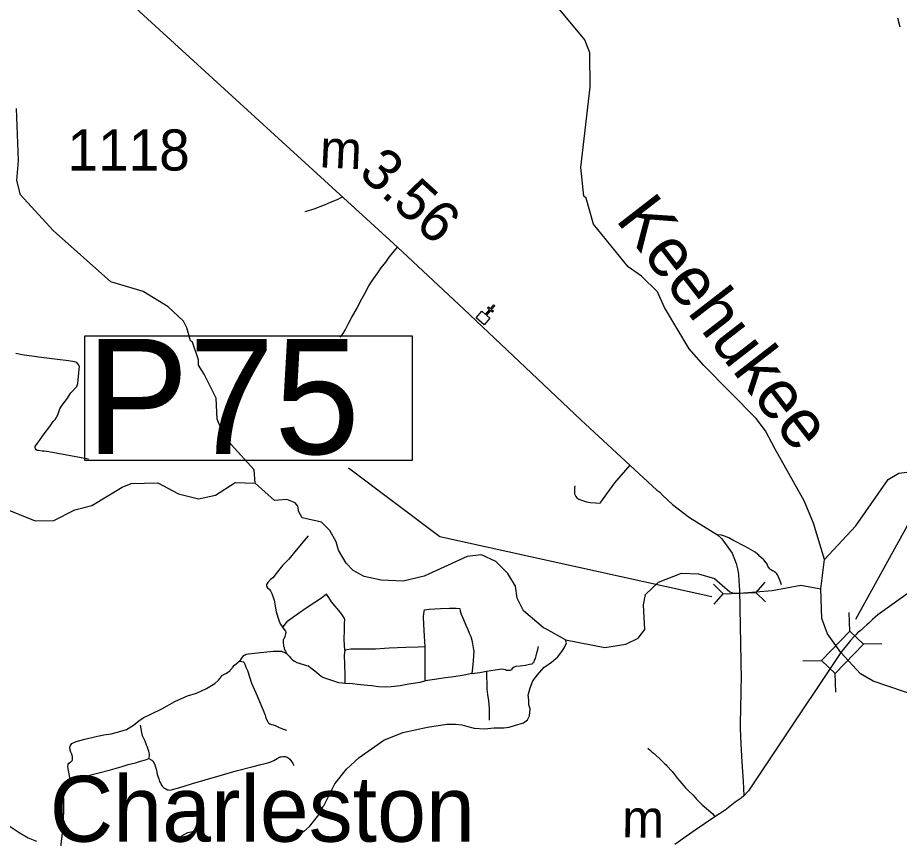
# Model space of a CAD drawing. Extents: x 2290615 to 2522933, y 819489 to 1012715.
# Drawn here: x 2473544 to 2484274, y 867941 to 877925 of the extents above; entities that cross this region are included whole.
import ezdxf

# ---------------------------------------------------------------- set-up
doc = ezdxf.new("R2010")
doc.units = 0
for name, color, linetype in [('Exist Civil Demographics Community Label', 7, 'Continuous'), ('Exist Cultural Church CELL', 7, 'Continuous'), ('Exist Hydrographic Creek Single Shore', 7, 'Continuous'), ('Exist Hydrographic Creek Single Shore Label', 7, 'Continuous'), ('Exist Hydrographic Misc Water Feature', 7, 'Continuous'), ('Exist Road Non-System Type 51', 7, 'Continuous'), ('Exist Road Secondary Mileage Hundredths English Label', 7, 'Continuous'), ('Exist Road Secondary Structure Pipe CELL', 7, 'Continuous'), ('Exist Road Secondary Structure Pipe Number Label', 7, 'Continuous'), ('Exist Road Secondary Structure Standard Bridge CELL', 7, 'Continuous'), ('Exist Road Secondary Structure Standard Bridge Number Label', 7, 'Continuous'), ('Exist Road Secondary Type 51 Attributed', 7, 'Continuous'), ('Exist Road Secondary Type 51 Number Label', 7, 'Continuous'), ('Exist Survey Geodetic Marker Label', 7, 'Continuous')]:
    doc.layers.add(name, color=color, linetype=linetype)

msp = doc.modelspace()

# ---------------------------------------------------------------- linework, layer by layer
at = {"layer": 'Exist Cultural Church CELL'}
msp.add_lwpolyline([(2479194, 874353), (2479236, 874315), (2479287, 874372), (2479263, 874394), (2479273, 874406), (2479297, 874384), (2479337, 874430), (2479349, 874419), (2479309, 874374), (2479333, 874353), (2479323, 874341), (2479299, 874362), (2479249, 874305), (2479292, 874267), (2479222, 874187), (2479123, 874273)], close=True, dxfattribs=at)
at = {"layer": 'Exist Hydrographic Creek Single Shore'}
msp.add_line((2483317, 870975), (2483361, 871334), dxfattribs=at)
for points in [[(2483361, 871334), (2483228, 871775), (2483115, 872047), (2482763, 872676), (2482643, 872897), (2482532, 873047), (2481896, 873694), (2481717, 873897), (2481417, 874400), (2481331, 874590), (2481136, 874779), (2480975, 874894), (2480550, 875412), (2480461, 875727), (2480436, 875752), (2480396, 876102), (2480513, 877078), (2480506, 877495), (2480445, 877653), (2480105, 878063), (2479837, 878226)], [(2473355, 871966), (2473758, 871805), (2473983, 871808), (2474239, 871937), (2474446, 871991), (2474818, 872213), (2474926, 872257), (2475250, 872264), (2475503, 872133), (2475745, 872070), (2475953, 872115), (2476192, 872269), (2476434, 872263)], [(2479945, 870502), (2479700, 870709), (2479622, 870863), (2479603, 871007), (2479509, 871164), (2479365, 871309), (2479189, 871390), (2479014, 871370), (2478493, 871129), (2478236, 871069), (2477969, 871081), (2477760, 871128), (2477625, 871199), (2477541, 871290), (2477447, 871447), (2477420, 871548), (2477343, 871686), (2477241, 871787), (2477007, 871840), (2476964, 871913), (2476955, 871982), (2476921, 872023), (2476820, 872062), (2476670, 872052), (2476434, 872263)], [(2480211, 870355), (2480688, 870263), (2480945, 870303), (2481094, 870378), (2481176, 870480), (2481162, 870782), (2481185, 870907), (2481341, 871058), (2481622, 871165), (2481830, 871160), (2482023, 871102), (2482212, 870941), (2482256, 870924), (2482328, 870925), (2482726, 870957), (2483075, 871021), (2483317, 870975)], [(2485264, 868478), (2485117, 868540), (2484998, 868679), (2484935, 868963), (2484930, 869212), (2484836, 869352), (2484827, 869411), (2484539, 869656), (2483953, 869852), (2483801, 869944), (2483560, 870202), (2483401, 870427), (2483331, 870617), (2483317, 870975)]]:
    msp.add_lwpolyline(points, dxfattribs=at)
at = {"layer": 'Exist Hydrographic Misc Water Feature'}
for p, q in [((2479963, 870492), (2479945, 870502)), ((2480211, 870355), (2479963, 870492)), ((2479952, 870025), (2479971, 870037))]:
    msp.add_line(p, q, dxfattribs=at)
for points in [[(2484284, 877810), (2484257, 877917)], [(2476434, 872263), (2476423, 872423), (2476143, 872733), (2476015, 872932), (2475971, 873042), (2475959, 873297), (2475813, 873587), (2475745, 873696), (2475744, 873761), (2475673, 873978), (2475648, 873994), (2475604, 874153), (2475561, 874233), (2475375, 874406), (2475072, 874594), (2474679, 874712), (2473977, 875334), (2473579, 875771), (2473534, 875943), (2473555, 876187), (2473529, 876819)], [(2483361, 871334), (2483746, 871741), (2484136, 872305), (2484268, 872383), (2484809, 872451)], [(2479971, 870037), (2480042, 870084), (2480117, 870151), (2480174, 870227), (2480199, 870261), (2480223, 870319), (2480211, 870355)], [(2477273, 868346), (2477282, 868362), (2477405, 868605), (2477545, 868781), (2477702, 868925), (2478000, 869136), (2478232, 869230), (2478532, 869292), (2478766, 869328), (2478874, 869329), (2478949, 869322), (2479008, 869306), (2479100, 869282), (2479225, 869275), (2479342, 869285), (2479459, 869286), (2479526, 869295), (2479592, 869313), (2479700, 869347), (2479750, 869381), (2479774, 869431), (2479782, 869515), (2479765, 869565), (2479764, 869623), (2479755, 869681), (2479779, 869773), (2479812, 869856), (2479869, 869932), (2479952, 870025)], [(2476687, 867914), (2476853, 867966), (2477028, 868026), (2477094, 868085), (2477209, 868228), (2477267, 868335), (2477273, 868346)], [(2473454, 868085), (2473564, 868011), (2473673, 867946), (2473774, 867905)], [(2475476, 867933), (2475617, 868010), (2475692, 868027), (2475776, 868012), (2475894, 867930)]]:
    msp.add_lwpolyline(points, dxfattribs=at)
at = {"layer": 'Exist Road Non-System Type 51'}
for points in [[(2477043, 875565), (2477151, 875601), (2477280, 875648), (2477353, 875681), (2477444, 875715), (2477502, 875749)], [(2477469, 874038), (2477505, 874081), (2477532, 874133), (2477574, 874211), (2477609, 874282), (2477675, 874392), (2477714, 874469), (2477767, 874571), (2477819, 874661), (2477876, 874748), (2477928, 874820), (2477969, 874882), (2478024, 874952), (2478067, 875011), (2478109, 875063), (2478165, 875133)], [(2474408, 872555), (2473923, 872641), (2473868, 872649), (2473844, 872652), (2473798, 872658), (2473781, 872659), (2473769, 872667), (2473761, 872678), (2473756, 872694), (2473759, 872708), (2473765, 872720), (2473784, 872747), (2473810, 872782), (2473867, 872863), (2473936, 872953), (2473976, 873012), (2474000, 873036), (2474032, 873095), (2474059, 873164), (2474087, 873212), (2474141, 873285), (2474193, 873361), (2474265, 873437), (2474278, 873473), (2474280, 873521), (2474288, 873599), (2474294, 873649), (2474295, 873681), (2474282, 873710), (2474265, 873728), (2474237, 873738), (2474164, 873749), (2474029, 873768), (2473803, 873795), (2473601, 873824), (2473523, 873840)], [(2480324, 872230), (2480322, 872208), (2480319, 872188), (2480319, 872161), (2480321, 872140), (2480322, 872132), (2480324, 872125), (2480337, 872100), (2480348, 872083), (2480373, 872066), (2480417, 872052), (2480468, 872034), (2480514, 872025), (2480576, 872021), (2480622, 872020), (2480636, 872022), (2480642, 872030), (2480712, 872130), (2480811, 872266), (2480997, 872482)], [(2477081, 871622), (2476933, 871447), (2476843, 871338), (2476767, 871262), (2476691, 871161), (2476650, 871112), (2476622, 871088), (2476590, 871054), (2476581, 871042), (2476573, 871031), (2476573, 871008), (2476586, 870989), (2476603, 870973), (2476622, 870953), (2476638, 870918), (2476664, 870837), (2476691, 870695), (2476724, 870594), (2476740, 870552), (2476753, 870529), (2476767, 870511)], [(2482840, 871025), (2482827, 871061), (2482823, 871075), (2482809, 871111), (2482796, 871137), (2482790, 871146), (2482782, 871158), (2482769, 871171), (2482753, 871184), (2482743, 871190), (2482728, 871197), (2482709, 871207), (2482697, 871219), (2482680, 871239), (2482674, 871250), (2482666, 871276), (2482657, 871289), (2482648, 871296), (2482639, 871308), (2482623, 871329), (2482600, 871351), (2482576, 871371), (2482563, 871385), (2482546, 871400), (2482517, 871421), (2482404, 871486), (2482249, 871568), (2482197, 871595), (2482147, 871617), (2482108, 871628), (2482060, 871635)], [(2477524, 870229), (2477517, 870355), (2477522, 870487), (2477522, 870559), (2477524, 870601), (2477519, 870623), (2477503, 870647), (2477474, 870687), (2477365, 870819), (2477330, 870869), (2477304, 870913), (2477242, 870864), (2477161, 870811), (2477044, 870735), (2476918, 870645), (2476818, 870573), (2476794, 870546), (2476775, 870517), (2476767, 870511)], [(2478505, 870272), (2478497, 870399), (2478487, 870543), (2478484, 870634), (2478487, 870678), (2478494, 870720), (2478553, 870728), (2478688, 870736), (2478798, 870742), (2478881, 870741), (2478924, 870739), (2478929, 870704), (2478942, 870669), (2478968, 870605), (2478999, 870533), (2479022, 870483), (2479038, 870437), (2479057, 870396), (2479070, 870351), (2479081, 870308), (2479089, 870258), (2479094, 870217), (2479092, 870167), (2479087, 870102), (2479079, 870017), (2479071, 869945)], [(2476767, 870511), (2476789, 870483), (2476805, 870463), (2476807, 870455), (2476807, 870443), (2476805, 870429), (2476798, 870414), (2476795, 870398), (2476790, 870386), (2476786, 870372), (2476781, 870363), (2476777, 870353), (2476776, 870341), (2476774, 870323), (2476776, 870313), (2476778, 870296), (2476781, 870279), (2476786, 870261), (2476789, 870246), (2476795, 870231), (2476804, 870220), (2476809, 870210), (2476817, 870191)], [(2476246, 870096), (2476281, 870147), (2476295, 870166), (2476311, 870174), (2476325, 870180), (2476354, 870187), (2476464, 870199), (2476654, 870217), (2476729, 870218), (2476753, 870217), (2476771, 870211), (2476785, 870206), (2476802, 870199), (2476817, 870191)], [(2476817, 870191), (2476847, 870159), (2476869, 870134), (2476893, 870108), (2476914, 870096), (2476943, 870081), (2476983, 870067), (2477034, 870051), (2477059, 870044), (2477082, 870040), (2477110, 870017), (2477161, 869977), (2477208, 869939), (2477243, 869910), (2477265, 869898), (2477313, 869882), (2477398, 869853), (2477447, 869838), (2477492, 869831), (2477524, 869827)], [(2477524, 870229), (2477517, 870171), (2477522, 870056), (2477524, 869925), (2477524, 869827)], [(2478505, 870272), (2478420, 870267), (2478266, 870262), (2478066, 870254), (2477900, 870243), (2477785, 870241), (2477597, 870241), (2477556, 870235), (2477536, 870232), (2477524, 870229)], [(2478502, 869858), (2478505, 869941), (2478503, 870112), (2478503, 870193), (2478505, 870272)], [(2479250, 869976), (2479355, 869992), (2479432, 870003), (2479457, 870000), (2479480, 869996), (2479494, 869988), (2479512, 869985), (2479524, 869985), (2479537, 869985), (2479550, 869990), (2479560, 869993), (2479563, 870004), (2479571, 870017), (2479585, 870027), (2479609, 870035), (2479658, 870041), (2479724, 870049), (2479772, 870059), (2479804, 870065), (2479818, 870075), (2479829, 870089), (2479834, 870108), (2479844, 870127), (2479853, 870161), (2479863, 870198), (2479876, 870238), (2479883, 870273)], [(2474182, 868660), (2474159, 868788), (2474156, 868818), (2474157, 868836), (2474159, 868844), (2474167, 868856), (2474186, 868869), (2474196, 868876), (2474204, 868882), (2474208, 868886), (2474211, 868892), (2474213, 868900), (2474213, 868908), (2474212, 868932), (2474209, 868952), (2474204, 868964), (2474193, 868988), (2474184, 869013), (2474182, 869025), (2474179, 869037), (2474179, 869045), (2474181, 869051), (2474186, 869071), (2474203, 869096), (2474256, 869120), (2474363, 869149), (2474481, 869174), (2474594, 869202), (2474682, 869212), (2474771, 869235), (2474867, 869265), (2474955, 869319), (2475019, 869370), (2475070, 869406), (2475172, 869454), (2475300, 869515), (2475455, 869604), (2475613, 869674), (2475722, 869709), (2475844, 869762), (2475945, 869826), (2475987, 869866), (2476008, 869891), (2476019, 869907), (2476029, 869920), (2476044, 869930), (2476076, 869945), (2476111, 869965), (2476125, 869973), (2476132, 869986), (2476153, 870013), (2476157, 870021), (2476184, 870048), (2476226, 870084), (2476236, 870092), (2476240, 870094), (2476246, 870096), (2476254, 870097), (2476288, 870090), (2476292, 870088), (2476296, 870083), (2476301, 870075), (2476307, 870059), (2476321, 870022), (2476342, 869984), (2476391, 869828), (2476459, 869675), (2476508, 869559), (2476532, 869502), (2476557, 869439), (2476561, 869423), (2476566, 869403), (2476585, 869366), (2476592, 869352), (2476598, 869344), (2476602, 869341), (2476614, 869333), (2476635, 869326), (2476653, 869321), (2476678, 869312), (2476725, 869290), (2476780, 869270), (2476817, 869255)], [(2479071, 869945), (2479169, 869960), (2479250, 869976)], [(2479250, 869976), (2479248, 869913), (2479255, 869816), (2479255, 869757), (2479261, 869692), (2479272, 869612), (2479280, 869521), (2479283, 869420), (2479283, 869379)], [(2479071, 869945), (2478976, 869925), (2478851, 869904), (2478752, 869893), (2478616, 869872), (2478502, 869858)], [(2477524, 869827), (2477618, 869824), (2477678, 869818), (2477761, 869808), (2477849, 869799), (2477934, 869789), (2478017, 869786), (2478089, 869789), (2478197, 869800), (2478306, 869819), (2478387, 869832), (2478444, 869840), (2478502, 869858)], [(2475141, 868914), (2475149, 868944), (2475148, 868964), (2475144, 868981), (2475140, 869000), (2475134, 869023), (2475125, 869049), (2475112, 869074), (2475096, 869124), (2475063, 869189), (2475057, 869227), (2475038, 869316)], [(2481214, 869038), (2481241, 869012), (2481255, 869000), (2481283, 868977), (2481292, 868969), (2481316, 868950), (2481356, 868912), (2481416, 868853), (2481434, 868836), (2481446, 868824), (2481509, 868755), (2481526, 868733), (2481575, 868668), (2481601, 868635), (2481652, 868578), (2481673, 868554), (2481705, 868524), (2481766, 868465), (2481807, 868419), (2481834, 868389), (2481876, 868348), (2481953, 868284), (2482004, 868239), (2482030, 868203)], [(2474182, 868660), (2474256, 868674), (2474356, 868694), (2474674, 868774), (2474814, 868813), (2474887, 868840), (2474977, 868860), (2475039, 868879), (2475101, 868894), (2475141, 868914)], [(2475141, 868914), (2475176, 868891), (2475190, 868878), (2475202, 868863), (2475213, 868834), (2475232, 868772), (2475243, 868717), (2475261, 868666), (2475271, 868631), (2475285, 868607), (2475295, 868589), (2475303, 868576), (2475310, 868566), (2475320, 868560), (2475331, 868551), (2475346, 868545), (2475368, 868533), (2475381, 868530), (2475400, 868529), (2475427, 868537), (2475489, 868553), (2475572, 868577), (2475672, 868608), (2475826, 868653), (2476037, 868713), (2476205, 868763), (2476393, 868811), (2476503, 868839), (2476558, 868851), (2476587, 868859), (2476625, 868873), (2476663, 868889), (2476701, 868911), (2476739, 868931), (2476756, 868934), (2476776, 868937), (2476790, 868937), (2476801, 868935), (2476823, 868927), (2476838, 868920), (2476855, 868903), (2476878, 868875), (2476893, 868850), (2476906, 868829)], [(2474005, 867181), (2474030, 867525), (2474071, 867828), (2474095, 868045), (2474105, 868268), (2474107, 868396), (2474104, 868476), (2474103, 868513), (2474103, 868557), (2474117, 868587), (2474148, 868630), (2474182, 868660)]]:
    msp.add_lwpolyline(points, dxfattribs=at)
at = {"layer": 'Exist Road Secondary Structure Pipe CELL'}
for p, q in [((2482635, 871059), (2482526, 870933)), ((2482010, 871033), (2482129, 870917)), ((2482020, 870791), (2482129, 870917)), ((2482129, 870917), (2482526, 870933)), ((2482645, 870817), (2482526, 870933))]:
    msp.add_line(p, q, dxfattribs=at)
at = {"layer": 'Exist Road Secondary Structure Pipe Number Label'}
msp.add_lwpolyline([(2474363, 874056), (2478345, 874056), (2478345, 872536), (2474363, 872536)], close=True, dxfattribs=at)
msp.add_lwpolyline([(2481992, 870878), (2478683, 871609), (2477569, 872445)], dxfattribs=at)
at = {"layer": 'Exist Road Secondary Structure Standard Bridge CELL'}
for p, q in [((2483669, 870462), (2483664, 870689)), ((2483833, 870306), (2484060, 870312)), ((2483100, 870099), (2483327, 870104)), ((2483500, 869718), (2483494, 869945))]:
    msp.add_line(p, q, dxfattribs=at)
msp.add_lwpolyline([(2483327, 870104), (2483669, 870463), (2483836, 870303), (2483494, 869945)], close=True, dxfattribs=at)
at = {"layer": 'Exist Road Secondary Structure Standard Bridge Number Label'}
msp.add_line((2483742, 870608), (2486245, 875141), dxfattribs=at)
at = {"layer": 'Exist Road Secondary Type 51 Attributed'}
for points in [[(2474937, 878079), (2478165, 875133), (2478973, 874379), (2480399, 873031), (2481322, 872178), (2481357, 872151), (2481395, 872111), (2481511, 872004), (2481719, 871845), (2482060, 871635), (2482114, 871584), (2482238, 871412), (2482287, 871285), (2482304, 871219), (2482315, 871154), (2482322, 871073), (2482327, 870961), (2482347, 869874), (2482345, 869775), (2482345, 869655), (2482342, 869587), (2482337, 869279), (2482344, 869088), (2482357, 868870), (2482372, 868634), (2482379, 868550), (2482383, 868460)], [(2484382, 870923), (2484011, 870660), (2483947, 870605), (2483901, 870560), (2483878, 870540), (2483841, 870505), (2483811, 870479), (2483791, 870463), (2483766, 870439), (2483744, 870418), (2483720, 870392), (2483679, 870349), (2483560, 870202)], [(2483560, 870202), (2482812, 869080), (2482618, 868785), (2482437, 868520), (2482383, 868460)], [(2482383, 868460), (2482347, 868429), (2482277, 868381), (2482213, 868331), (2482152, 868283), (2482030, 868203), (2481788, 868042), (2481542, 867868)]]:
    msp.add_lwpolyline(points, dxfattribs=at)

# ---------------------------------------------------------------- texts
at = {"layer": 'Exist Civil Demographics Community Label'}
msp.add_text('Charleston', height=800, rotation=360, dxfattribs=at).set_placement((2473935, 867900))
at = {"layer": 'Exist Hydrographic Creek Single Shore Label'}
msp.add_text('Keehukee', height=600, rotation=307.7527, dxfattribs=at).set_placement((2480811, 875467))
at = {"layer": 'Exist Road Secondary Mileage Hundredths English Label'}
msp.add_text('3.56', height=500, rotation=317.6108, dxfattribs=at).set_placement((2477677, 876019))
at = {"layer": 'Exist Road Secondary Structure Pipe Number Label'}
msp.add_text('P75', height=1400, dxfattribs=at).set_placement((2474377, 872616))
at = {"layer": 'Exist Road Secondary Type 51 Number Label'}
msp.add_text('1118', height=500, rotation=360, dxfattribs=at).set_placement((2474151, 876065))
at = {"layer": 'Exist Survey Geodetic Marker Label'}
for rotation, p in [(357.2825, (2477213, 876105)), (359.2334, (2480897, 867954))]:
    msp.add_text('m', height=459, rotation=rotation, dxfattribs=at).set_placement(p)

doc.saveas('drawing.dxf')
